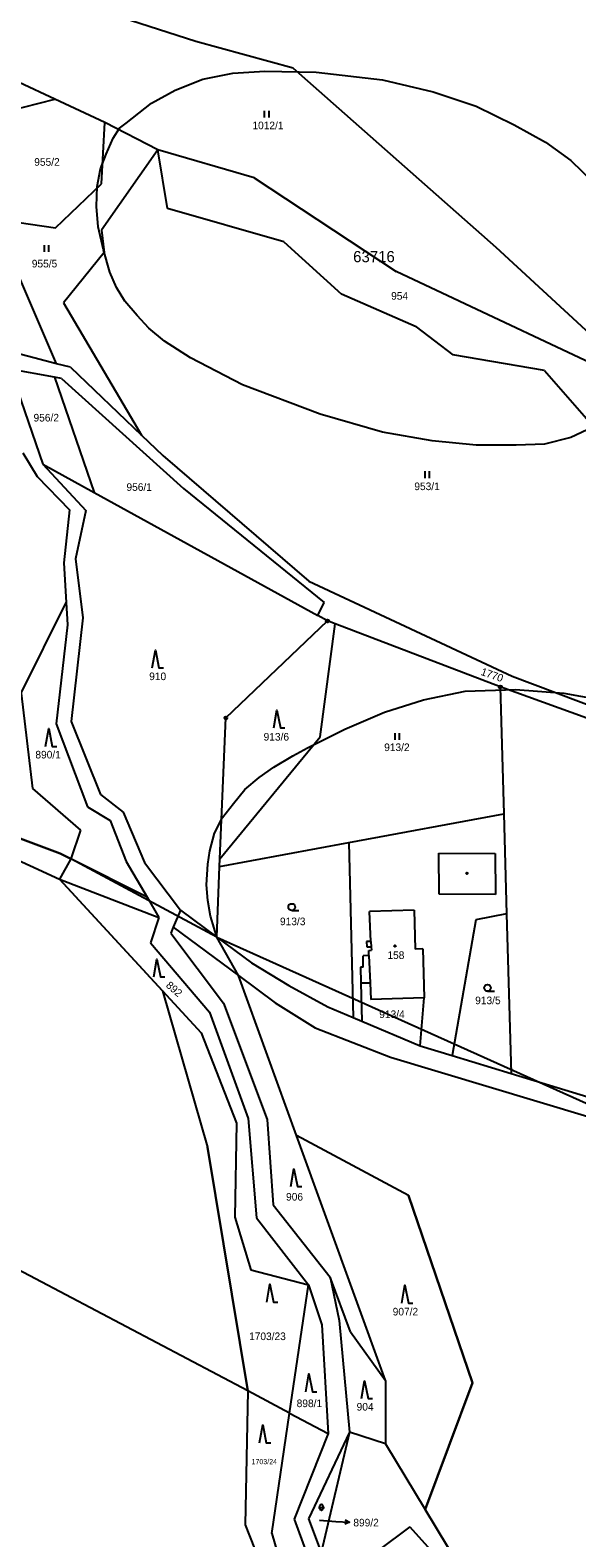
# Model space of a CAD drawing. Extents: x -546762 to -540209, y -1046851 to -1035694.
# Drawn here: x -543253.7 to -543131.5, y -1042369.7 to -1042032.6 of the extents above; entities that cross this region are included whole.
import ezdxf

# ---------------------------------------------------------------- set-up
doc = ezdxf.new("R2010")
doc.units = 0
for name, color, linetype in [('Vrstva 1', 7, 'Continuous'), ('Vrstva 16', 7, 'Continuous'), ('Vrstva 18', 7, 'Continuous'), ('Vrstva 19', 7, 'Continuous'), ('Vrstva 24', 7, 'Continuous'), ('Vrstva 25', 7, 'Continuous'), ('Vrstva 3', 7, 'Continuous'), ('Vrstva 37', 7, 'Continuous'), ('Vrstva 4', 7, 'Continuous'), ('Vrstva 52', 7, 'Continuous'), ('Vrstva 53', 7, 'Continuous'), ('Vrstva 6', 7, 'Continuous')]:
    doc.layers.add(name, color=color, linetype=linetype)

msp = doc.modelspace()

# ---------------------------------------------------------------- linework, layer by layer
at = {"layer": 'Vrstva 1'}
for p, q in [((-543248.25, -1042110.23), (-543258.16, -1042108.4)), ((-543248.25, -1042110.23), (-543239.37, -1042135.98)), ((-543246.63, -1042110.53), (-543248.25, -1042110.23)), ((-543250.82, -1042129.68), (-543239.37, -1042135.98)), ((-543239.37, -1042135.98), (-543189.34, -1042163.52))]:
    msp.add_line(p, q, dxfattribs=at)
for points in [[(-543216.66, -1042035.19), (-543264.91, -1042019.64)], [(-543194.86, -1042041.15), (-543216.66, -1042035.19)], [(-543247.74, -1042107.2), (-543267.45, -1042061.46), (-543266.13, -1042039.72)], [(-543194.86, -1042041.15), (-543149.56, -1042081.14)], [(-543248.15, -1042048.07), (-543256.11, -1042044.38)], [(-543258.62, -1042050.79), (-543248.15, -1042048.07)], [(-543236.95, -1042053.27), (-543248.15, -1042048.07)], [(-543237.72, -1042067.01), (-543236.95, -1042053.27)], [(-543225.16, -1042059.41), (-543236.95, -1042053.27)], [(-543225.16, -1042059.41), (-543237.73, -1042077.32)], [(-543203.59, -1042065.62), (-543225.16, -1042059.41)], [(-543222.94, -1042072.53), (-543225.16, -1042059.41)], [(-543247.99, -1042076.83), (-543237.72, -1042067.01)], [(-543203.59, -1042065.62), (-543171.84, -1042086.6)], [(-543196.99, -1042079.94), (-543222.94, -1042072.53)], [(-543259.17, -1042075.22), (-543247.99, -1042076.83)], [(-543237.73, -1042077.32), (-543237.1, -1042082.35)], [(-543196.99, -1042079.94), (-543184.1, -1042091.64)], [(-543149.56, -1042081.14), (-543114.29, -1042113.74)], [(-543237.1, -1042082.35), (-543246.19, -1042093.61)], [(-543114.29, -1042113.74), (-543171.84, -1042086.6)], [(-543246.19, -1042093.61), (-543228.77, -1042123.18)], [(-543167.4, -1042098.93), (-543184.1, -1042091.64)], [(-543167.4, -1042098.93), (-543159.22, -1042105.19)], [(-543247.74, -1042107.2), (-543259.36, -1042104.14)], [(-543244.65, -1042108.01), (-543247.74, -1042107.2)], [(-543244.65, -1042108.01), (-543228.77, -1042123.18)], [(-543138.74, -1042108.72), (-543159.22, -1042105.19)], [(-543258.16, -1042108.4), (-543250.82, -1042129.68)], [(-543246.63, -1042110.53), (-543219.4, -1042135.11)], [(-543138.74, -1042108.72), (-543127.73, -1042121.25)], [(-543228.77, -1042123.18), (-543224.01, -1042127.72)], [(-543255.3, -1042127.16), (-543252.09, -1042132.43)], [(-543224.01, -1042127.72), (-543191.41, -1042155.84)], [(-543250.82, -1042129.68), (-543241.24, -1042140.01)], [(-543252.09, -1042132.43), (-543244.85, -1042139.85)], [(-543219.4, -1042135.11), (-543187.96, -1042160.61)], [(-543244.85, -1042139.85), (-543246.12, -1042151.75)], [(-543241.24, -1042140.01), (-543243.52, -1042150.85)], [(-543246.12, -1042151.75), (-543245.61, -1042160.61)], [(-543243.52, -1042150.85), (-543241.92, -1042164.04)], [(-543191.41, -1042155.84), (-543145.96, -1042177.03)], [(-543245.61, -1042160.61), (-543245.32, -1042165.59)], [(-543189.34, -1042163.52), (-543187.96, -1042160.61)], [(-543245.32, -1042165.59), (-543247.87, -1042187.73)], [(-543241.92, -1042164.04), (-543244.47, -1042187.18)], [(-543209.95, -1042186.37), (-543187.24, -1042164.68)], [(-543187.24, -1042164.68), (-543189.34, -1042163.52)], [(-543188.86, -1042190.6), (-543185.51, -1042165.34)], [(-543185.51, -1042165.34), (-543187.24, -1042164.68)], [(-543148.58, -1042179.44), (-543185.51, -1042165.34)], [(-543145.96, -1042177.03), (-543095.73, -1042195.98)], [(-543096.66, -1042198.18), (-543148.58, -1042179.44)], [(-543148.58, -1042179.44), (-543147.79, -1042207.82)], [(-543247.87, -1042187.73), (-543240.88, -1042206.28)], [(-543244.47, -1042187.18), (-543237.98, -1042203.48)], [(-543211.25, -1042217.87), (-543209.95, -1042186.37)], [(-543211.25, -1042217.87), (-543188.86, -1042190.6)], [(-543237.98, -1042203.48), (-543232.88, -1042207.48)], [(-543246.95, -1042216.7), (-543271.24, -1042207.61)], [(-543240.88, -1042206.28), (-543235.78, -1042209.28)], [(-543235.78, -1042209.28), (-543232.23, -1042218.47)], [(-543232.88, -1042207.48), (-543228.14, -1042218.67)], [(-543182.47, -1042214.24), (-543147.79, -1042207.82)], [(-543147.79, -1042207.82), (-543147.17, -1042230.2)], [(-543273.72, -1042210.23), (-543247.14, -1042222.41)], [(-543211.32, -1042219.62), (-543182.47, -1042214.24)], [(-543182.47, -1042214.24), (-543181.48, -1042253.36)], [(-543244.59, -1042217.88), (-543246.95, -1042216.7)], [(-543227.55, -1042226.45), (-543244.59, -1042217.88)], [(-543232.23, -1042218.47), (-543227.55, -1042226.45)], [(-543228.14, -1042218.67), (-543220.09, -1042229.36)], [(-543211.32, -1042219.62), (-543211.25, -1042217.87)], [(-543247.14, -1042222.41), (-543224.89, -1042230.99)], [(-543224.11, -1042247.37), (-543247.14, -1042222.41)], [(-543211.97, -1042235.36), (-543211.32, -1042219.62)], [(-543227.55, -1042226.45), (-543224.89, -1042230.99)], [(-543220.09, -1042229.36), (-543221.68, -1042233.17)], [(-543220.09, -1042229.36), (-543211.97, -1042235.36)], [(-543224.89, -1042230.99), (-543226.77, -1042236.64)], [(-543154.03, -1042231.51), (-543159.35, -1042261.87)], [(-543147.17, -1042230.2), (-543154.03, -1042231.51)], [(-543147.17, -1042230.2), (-543146.18, -1042265.87)], [(-543221.68, -1042233.17), (-543222.23, -1042234.48)], [(-543222.23, -1042234.48), (-543210.45, -1042250.17)], [(-543221.68, -1042233.17), (-543207.13, -1042243.97)], [(-543211.97, -1042235.36), (-543204.16, -1042241.12)], [(-543226.77, -1042236.64), (-543213.6, -1042252.14)], [(-543204.16, -1042241.12), (-543195.84, -1042246.16)], [(-543207.13, -1042243.97), (-543198.87, -1042250.09)], [(-543194.16, -1042279.71), (-543207.13, -1042243.97)], [(-543195.84, -1042246.16), (-543187.1, -1042250.99)], [(-543179.75, -1042245.62), (-543177.7, -1042245.56)], [(-543179.75, -1042245.62), (-543179.51, -1042254.19)], [(-543177.7, -1042245.56), (-543177.55, -1042249.29)], [(-543224.11, -1042247.37), (-543214.05, -1042282.33)], [(-543165.6, -1042248.96), (-543177.55, -1042249.29)], [(-543166.49, -1042259.7), (-543165.6, -1042248.96)], [(-543213.6, -1042252.14), (-543204.97, -1042275.92)], [(-543210.45, -1042250.17), (-543200.71, -1042276.13)], [(-543198.87, -1042250.09), (-543189.93, -1042255.69)], [(-543187.1, -1042250.99), (-543181.48, -1042253.36)], [(-543189.93, -1042255.69), (-543173.16, -1042262.24)], [(-543181.48, -1042253.36), (-543179.51, -1042254.19)], [(-543179.51, -1042254.19), (-543166.49, -1042259.7)], [(-543166.49, -1042259.7), (-543159.35, -1042261.87)], [(-543173.16, -1042262.24), (-543106.99, -1042282.1)], [(-543159.35, -1042261.87), (-543146.18, -1042265.87)], [(-543146.18, -1042265.87), (-543103.35, -1042278.89)], [(-543204.97, -1042275.92), (-543203.05, -1042298.11)], [(-543200.71, -1042276.13), (-543199.36, -1042295.2)], [(-543169.11, -1042293.13), (-543194.16, -1042279.71)], [(-543174.27, -1042334.5), (-543194.16, -1042279.71)], [(-543205.04, -1042336.81), (-543214.05, -1042282.33)], [(-543169.11, -1042293.13), (-543154.81, -1042335.03)], [(-543199.36, -1042295.2), (-543186.6, -1042311.35)], [(-543203.05, -1042298.11), (-543191.43, -1042313.08)], [(-543195.68, -1042341.75), (-543191.43, -1042313.08)], [(-543191.43, -1042313.08), (-543188.51, -1042322.05)], [(-543182.09, -1042323.61), (-543186.6, -1042311.35)], [(-543186.6, -1042311.35), (-543184.62, -1042321.08)], [(-543188.51, -1042322.05), (-543187.05, -1042346.31)], [(-543184.62, -1042321.08), (-543182.26, -1042346.05)], [(-543182.09, -1042323.61), (-543174.27, -1042334.5)], [(-543205.04, -1042336.81), (-543205.6, -1042366.71)], [(-543174.27, -1042334.5), (-543174.27, -1042348.63)], [(-543154.81, -1042335.03), (-543165.41, -1042363.31)], [(-543199.67, -1042368.66), (-543195.68, -1042341.75)], [(-543195.68, -1042341.75), (-543187.05, -1042346.31)], [(-543187.05, -1042346.31), (-543194.68, -1042365.49)], [(-543182.26, -1042346.05), (-543191.44, -1042365.43)], [(-543182.26, -1042346.05), (-543188.66, -1042372.95)], [(-543174.27, -1042348.63), (-543182.26, -1042346.05)], [(-543174.27, -1042348.63), (-543165.41, -1042363.31)], [(-543165.41, -1042363.31), (-543140.44, -1042404.67)], [(-543205.6, -1042366.71), (-543185.21, -1042418.55)], [(-543194.68, -1042365.49), (-543186.63, -1042387.43)], [(-543191.44, -1042365.43), (-543188.66, -1042372.95)], [(-543199.67, -1042368.66), (-543185.21, -1042418.55)]]:
    msp.add_lwpolyline(points, dxfattribs=at)
at = {"layer": 'Vrstva 16'}
msp.add_line((-543185.31, -1042365.98), (-543182.32, -1042366.17), dxfattribs=at)
for points in [[(-543188.98, -1042365.74), (-543185.31, -1042365.98)], [(-543183.28, -1042365.61), (-543182.32, -1042366.17), (-543183.35, -1042366.61)]]:
    msp.add_lwpolyline(points, dxfattribs=at)
at = {"layer": 'Vrstva 24'}
for centre, radius in [((-543187.24, -1042164.68), 0.335), ((-543187.24, -1042164.68), 0.067), ((-543148.58, -1042179.44), 0.335), ((-543148.58, -1042179.44), 0.067), ((-543209.95, -1042186.37), 0.335), ((-543209.95, -1042186.37), 0.067)]:
    msp.add_circle(centre, radius, dxfattribs=at)
at = {"layer": 'Vrstva 25'}
for p, q in [((-543201.27, -1042052.15), (-543201.27, -1042050.65)), ((-543200.27, -1042052.15), (-543200.27, -1042050.65)), ((-543250.47, -1042082.2), (-543250.47, -1042080.7)), ((-543249.47, -1042082.2), (-543249.47, -1042080.7)), ((-543165.38, -1042132.76), (-543165.38, -1042131.26)), ((-543164.38, -1042132.76), (-543164.38, -1042131.26)), ((-543172.12, -1042191.26), (-543172.12, -1042189.76)), ((-543171.12, -1042191.26), (-543171.12, -1042189.76)), ((-543195.21, -1042229.4), (-543193.61, -1042229.4)), ((-543151.46, -1042247.49), (-543149.86, -1042247.49)), ((-543189.24, -1042362.84), (-543187.9, -1042362.84)), ((-543188.91, -1042363.18), (-543188.91, -1042362.51)), ((-543188.23, -1042362.51), (-543188.23, -1042363.18))]:
    msp.add_line(p, q, dxfattribs=at)
for points in [[(-543226.37, -1042175.22), (-543225.67, -1042171.22), (-543224.87, -1042175.22), (-543223.87, -1042175.22)], [(-543199.23, -1042188.63), (-543198.53, -1042184.63), (-543197.73, -1042188.63), (-543196.73, -1042188.63)], [(-543250.22, -1042192.74), (-543249.52, -1042188.74), (-543248.72, -1042192.74), (-543247.72, -1042192.74)], [(-543226.06, -1042244.28), (-543225.36, -1042240.28), (-543224.56, -1042244.28), (-543223.56, -1042244.28)], [(-543195.41, -1042291.14), (-543194.71, -1042287.14), (-543193.91, -1042291.14), (-543192.91, -1042291.14)], [(-543200.78, -1042316.97), (-543200.08, -1042312.97), (-543199.28, -1042316.97), (-543198.28, -1042316.97)], [(-543170.63, -1042317.17), (-543169.93, -1042313.17), (-543169.13, -1042317.17), (-543168.13, -1042317.17)], [(-543192.06, -1042337.02), (-543191.36, -1042333.02), (-543190.56, -1042337.02), (-543189.56, -1042337.02)], [(-543179.62, -1042338.53), (-543178.92, -1042334.53), (-543178.12, -1042338.53), (-543177.12, -1042338.53)], [(-543202.39, -1042348.38), (-543201.69, -1042344.38), (-543200.89, -1042348.38), (-543199.89, -1042348.38)]]:
    msp.add_lwpolyline(points, dxfattribs=at)
for centre, radius in [((-543156.04, -1042221.12), 0.175), ((-543195.21, -1042228.65), 0.75), ((-543172.14, -1042237.36), 0.175), ((-543151.46, -1042246.74), 0.75)]:
    msp.add_circle(centre, radius, dxfattribs=at)
for centre, start, end in [((-543188.57, -1042362.51), 0, 180), ((-543188.57, -1042363.18), 180, 0)]:
    msp.add_arc(centre, 0.335, start, end, dxfattribs=at)
at = {"layer": 'Vrstva 3'}
for points in [[(-543167.85, -1042229.37), (-543177.84, -1042229.65)], [(-543167.85, -1042229.37), (-543167.61, -1042238.05)], [(-543177.51, -1042236.32), (-543177.84, -1042229.65)], [(-543177.51, -1042236.32), (-543177.44, -1042237.52)], [(-543178, -1042238.34), (-543177.4, -1042238.32)], [(-543177.95, -1042239.52), (-543178, -1042238.34)], [(-543177.95, -1042239.52), (-543177.7, -1042245.56)], [(-543177.44, -1042237.52), (-543177.4, -1042238.32)], [(-543165.91, -1042238), (-543167.61, -1042238.05)], [(-543165.91, -1042238), (-543165.6, -1042248.96)], [(-543177.7, -1042245.56), (-543177.55, -1042249.29)], [(-543165.6, -1042248.96), (-543177.55, -1042249.29)]]:
    msp.add_lwpolyline(points, dxfattribs=at)
at = {"layer": 'Vrstva 37'}
msp.add_circle((-543172.14, -1042237.36), 0.175, dxfattribs=at)
at = {"layer": 'Vrstva 4'}
for points in [[(-543162.28, -1042225.78), (-543162.33, -1042216.6)], [(-543162.33, -1042216.6), (-543149.71, -1042216.69)], [(-543149.71, -1042216.69), (-543149.66, -1042225.87)], [(-543149.66, -1042225.87), (-543162.28, -1042225.78)], [(-543167.85, -1042229.37), (-543177.84, -1042229.65)], [(-543167.85, -1042229.37), (-543167.61, -1042238.05)], [(-543177.51, -1042236.32), (-543177.84, -1042229.65)], [(-543177.51, -1042236.32), (-543178.5, -1042236.37)], [(-543177.51, -1042236.32), (-543177.44, -1042237.52)], [(-543177.95, -1042239.52), (-543179.27, -1042239.56)], [(-543179.2, -1042242.1), (-543179.27, -1042239.56)], [(-543178.5, -1042236.37), (-543178.44, -1042237.57)], [(-543178.44, -1042237.57), (-543177.44, -1042237.52)], [(-543178, -1042238.34), (-543177.4, -1042238.32)], [(-543177.95, -1042239.52), (-543178, -1042238.34)], [(-543177.95, -1042239.52), (-543177.7, -1042245.56)], [(-543177.44, -1042237.52), (-543177.4, -1042238.32)], [(-543165.91, -1042238), (-543167.61, -1042238.05)], [(-543165.91, -1042238), (-543165.6, -1042248.96)], [(-543179.2, -1042242.1), (-543179.85, -1042242.12)], [(-543179.85, -1042242.12), (-543179.75, -1042245.62)]]:
    msp.add_lwpolyline(points, dxfattribs=at)
at = {"layer": 'Vrstva 52'}
for points in [[(-543145.04, -1042125.4), (-543154, -1042125.4), (-543163.81, -1042124.43), (-543174.95, -1042122.49), (-543188.88, -1042118.49), (-543206.2, -1042111.95), (-543217.83, -1042105.89), (-543223.64, -1042102.14), (-543227.15, -1042099.25), (-543229.78, -1042096.41), (-543232.48, -1042093.23), (-543234.35, -1042090.18), (-543235.87, -1042086.72), (-543237.26, -1042081.73), (-543238.43, -1042076.61), (-543238.85, -1042072.04), (-543238.71, -1042067.61), (-543237.95, -1042063.66), (-543236.64, -1042060.34), (-543235.11, -1042056.8), (-543233.66, -1042054.59), (-543232.24, -1042053.42), (-543226.54, -1042048.94), (-543221.22, -1042046.03), (-543215.04, -1042043.61), (-543208.38, -1042042.28), (-543201.23, -1042041.79), (-543189.73, -1042042.03)], [(-543189.73, -1042042.03), (-543174.95, -1042043.73), (-543163.57, -1042046.4), (-543154, -1042049.67), (-543145.52, -1042053.79), (-543138.5, -1042057.67), (-543132.81, -1042061.79), (-543127.84, -1042066.63), (-543123.36, -1042071.96), (-543120.21, -1042078.39), (-543118.15, -1042084.2), (-543116.82, -1042089.53), (-543116.22, -1042094.87), (-543116.22, -1042099.47), (-543116.82, -1042105.29), (-543118.03, -1042109.77), (-543120.7, -1042114.62), (-543123.85, -1042118.25), (-543129.17, -1042122.01), (-543132.81, -1042123.7), (-543138.74, -1042125.16), (-543145.04, -1042125.4)], [(-543211.97, -1042235.36), (-543212.56, -1042233.35), (-543213.39, -1042230.66), (-543213.99, -1042227.16), (-543214.27, -1042223.69), (-543213.99, -1042219.05), (-543213.5, -1042216.08), (-543212.47, -1042212.13), (-543210.67, -1042208.67), (-543208.24, -1042205.48), (-543205.68, -1042202.37), (-543202.5, -1042199.67), (-543199.18, -1042197.38), (-543194.96, -1042194.89), (-543191.67, -1042193.06), (-543183.37, -1042188.91), (-543174.47, -1042185.1), (-543165.78, -1042182.34), (-543156.45, -1042180.43), (-543145.22, -1042180.01), (-543134.41, -1042180.86)], [(-543134.41, -1042180.86), (-543108.33, -1042185.51)], [(-543308.42, -1042189.52), (-543306.33, -1042190.48), (-543297.84, -1042194.36), (-543294.27, -1042196.13), (-543271.24, -1042207.61), (-543246.95, -1042216.7), (-543244.59, -1042217.88)], [(-543244.59, -1042217.88), (-543247.14, -1042222.41), (-543224.11, -1042247.37), (-543214.05, -1042282.33), (-543205.04, -1042336.81), (-543205.6, -1042366.71), (-543185.21, -1042418.55), (-543178.94, -1042434.51), (-543177.97, -1042445.51), (-543180.87, -1042470.03), (-543175.77, -1042470.5), (-543183.08, -1042495.73), (-543185.4, -1042500.78), (-543188.89, -1042500.08), (-543198.36, -1042525.01), (-543213.09, -1042545.98), (-543228.37, -1042561.85), (-543229.71, -1042564.4), (-543237.68, -1042579.56), (-543221.29, -1042590.89)], [(-543211.97, -1042235.36), (-543244.59, -1042217.88)], [(-543028.48, -1042317.84), (-543040.73, -1042330.31), (-543051.61, -1042343.83), (-543073.88, -1042355.42), (-543090.71, -1042357.86), (-543094.07, -1042367.08), (-543099.86, -1042375.17), (-543125.43, -1042401.77), (-543140.44, -1042404.67), (-543165.41, -1042363.31), (-543154.81, -1042335.03), (-543169.11, -1042293.13), (-543194.16, -1042279.71), (-543207.13, -1042243.97), (-543211.97, -1042235.36)], [(-543211.97, -1042235.36), (-543028.48, -1042317.84)]]:
    msp.add_lwpolyline(points, dxfattribs=at)
at = {"layer": 'Vrstva 6'}
for points in [[(-543255.68, -1042180.84), (-543245.61, -1042160.61)], [(-543255.68, -1042180.84), (-543253.13, -1042202.13)], [(-543253.13, -1042202.13), (-543242.4, -1042211.45)], [(-543242.4, -1042211.45), (-543244.59, -1042217.88)], [(-543205.04, -1042336.81), (-543381.32, -1042243.78)], [(-543224.11, -1042247.37), (-543215.43, -1042256.78)], [(-543215.43, -1042256.78), (-543207.58, -1042276.96)], [(-543207.58, -1042276.96), (-543207.93, -1042297.95)], [(-543207.93, -1042297.95), (-543204.36, -1042309.72)], [(-543204.36, -1042309.72), (-543191.43, -1042313.08)], [(-543195.68, -1042341.75), (-543205.04, -1042336.81)], [(-543168.81, -1042367.22), (-543175.89, -1042372.5)], [(-543168.81, -1042367.22), (-543158.13, -1042379.05)]]:
    msp.add_lwpolyline(points, dxfattribs=at)

# ---------------------------------------------------------------- texts
at = {"layer": 'Vrstva 16'}
msp.add_text('899/2', height=1.7, dxfattribs=at).set_placement((-543181.43, -1042367.1))
at = {"layer": 'Vrstva 18'}
for s, height, p in [('1012/1', 1.7, (-543203.99, -1042054.79)), ('955/2', 1.7, (-543252.75, -1042062.96)), ('955/5', 1.7, (-543253.3, -1042085.68)), ('954', 1.7, (-543172.99, -1042092.9)), ('956/2', 1.7, (-543252.91, -1042120.12)), ('956/1', 1.7, (-543232.14, -1042135.63)), ('953/1', 1.7, (-543167.8, -1042135.46)), ('910', 1.7, (-543227.06, -1042177.93)), ('913/6', 1.7, (-543201.49, -1042191.45)), ('913/2', 1.7, (-543174.54, -1042193.79)), ('890/1', 1.7, (-543252.5, -1042195.44)), ('913/3', 1.7, (-543197.83, -1042232.71)), ('913/5', 1.7, (-543154.2, -1042250.37)), ('913/4', 1.7, (-543175.64, -1042253.47)), ('906', 1.7, (-543196.47, -1042294.27)), ('907/2', 1.7, (-543172.64, -1042319.94)), ('1703/23', 1.7, (-543204.74, -1042325.45)), ('898/1', 1.7, (-543194.1, -1042340.44)), ('904', 1.7, (-543180.7, -1042341.21)), ('1703/24', 1.14, (-543204.18, -1042353.19)), ('899/2', 0.1, (-543189.17, -1042365.74))]:
    msp.add_text(s, height=height, dxfattribs=at).set_placement(p)
for s, rotation, p in [('1770', 340.7553, (-543153.08, -1042176.73)), ('892', 319.1771, (-543223.47, -1042246.39))]:
    msp.add_text(s, height=1.7, rotation=rotation, dxfattribs=at).set_placement(p)
at = {"layer": 'Vrstva 19'}
msp.add_text('158', height=1.7, dxfattribs=at).set_placement((-543173.82, -1042240.26))
at = {"layer": 'Vrstva 53'}
msp.add_text('63716', height=2.5, dxfattribs=at).set_placement((-543181.47, -1042084.52))

doc.saveas('drawing.dxf')
